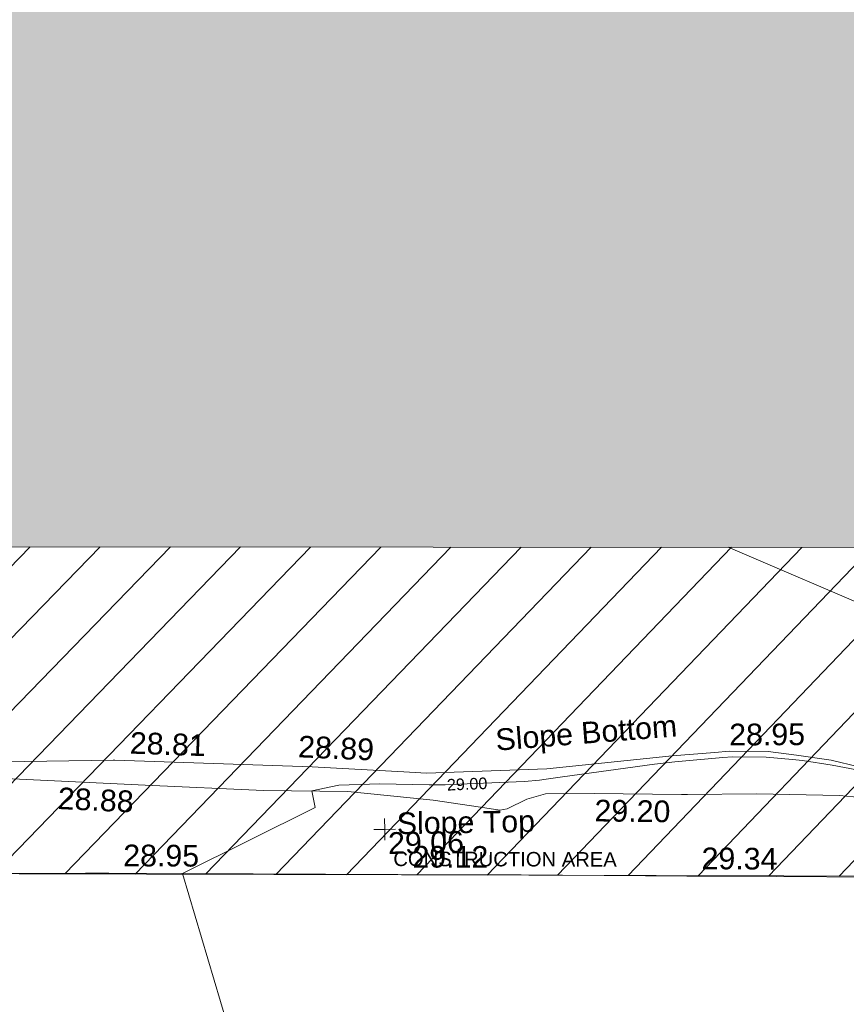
# Model space of a CAD drawing. Header units: millimetres. Extents: x -290717 to 520720, y -103372 to 287762.
# Tile 257 of 375: x 19553 to 33836, y 122024 to 139046. Entities that reach past the tile are written whole.
import ezdxf

# ---------------------------------------------------------------- set-up
doc = ezdxf.new("R2010")
doc.units = ezdxf.units.MM
for name, pattern in [('IMPORT-HIDDEN2 _3_', [4762.5, 3175, -1587.5]), ('IMPORT-UG_DRAINAGE_UNIDENTIFIED_QLB2 _2_', [2700, 1500, -300.0000000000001, 0, -250, 150, -300.0000000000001, 0, -200]), ('IMPORT-UG_ELEC_STREET LIGHTING_QLB2 _2_', [2700, 1500, -300.0000000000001, 0, -250, 150, -300.0000000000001, 0, -200])]:
    doc.linetypes.add(name, pattern=pattern)
for name, color, linetype, lineweight, true_color in [('00_UAV_FENCE', 7, 'Continuous', 9, 0x264c2f), ('00_UAV_LEVEL_SPOT', 7, 'Continuous', 9, 0x666666), ('00_UAV_SLOPE_BOTTOM', 30, 'Continuous', 9, 0xff7f00), ('00_UAV_SLOPE_TOP', 40, 'Continuous', 9, 0xffbf00), ('01_DTM_CONTOUR_MNR', 7, 'Continuous', 9, 0xa5a552), ('01_DTM_CONTOUR_MNR_LABELS', 7, 'Continuous', 9, 0xa5a552), ('12333-PUM-2D-U-0001-C01 - Rev2_REVIT IMPORT_dwg', 7, 'Continuous', 9, 0x767676), ('A_RHA_Line', 7, 'Continuous', 9, 0x00a600), ('PUM-CHAMBER EXTENTS', 6, 'IMPORT-HIDDEN2 _3_', 9, 0xff00ff), ('PUM-UNABLE TO SURVEY', 190, 'Continuous', 9, 0x7f00ff), ('PUM-UNIDENTIFIED-QLB2', 150, 'IMPORT-UG_DRAINAGE_UNIDENTIFIED_QLB2 _2_', 9, 0x007fff)]:
    doc.layers.add(name, color=color, linetype=linetype, lineweight=lineweight, true_color=true_color)
doc.layers.add('A_RHA_Detail', color=7, linetype='Continuous', lineweight=9)
doc.styles.add('Arial_1', font='arial.ttf', dxfattribs={"height": 250})
doc.styles.add('Swis721 Lt BT_1', font='swissl.ttf', dxfattribs={"height": 200})
doc.styles.add('Swis721 Lt BT_2', font='swissl.ttf', dxfattribs={"height": 375})

# ---------------------------------------------------------------- blocks, each defined once
blk = doc.blocks.new('12333-PUM-2D-U-0001-C01 - Rev2_REVIT IMPORT_dwg_UAV-2077255-Site Location Plan Existing')
at = {"layer": '00_UAV_LEVEL_SPOT', "color": 254, "true_color": 0xcccccc, "flags": 128}
for points in [[(500.0000000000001, 0), (0, 0), (0, 500.0000000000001)], [(0, -500.0000000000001), (0, 0), (-500.0000000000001, 0)]]:
    blk.add_lwpolyline(points, dxfattribs=at)
blk = doc.blocks.new('12333-PUM-2D-U-0001-C01 - Rev2_REVIT IMPORT_dwg_MGS62954_T2_Galway_ITM_3d_Rev1-2077680-Site Location Plan Existing')
at = {"layer": '00_UAV_FENCE', "color": 254, "true_color": 0xcccccc, "flags": 128}
blk.add_lwpolyline([(533915226.1446231, 725679431.2554977), (533920221.9986087, 725679392.4953657), (533920892.0885, 725679387.2965002), (533924817.0885, 725679335.2965001), (533925217.0994391, 725679326.632963), (533930212.7308877, 725679218.4363209), (533932343.0885, 725679172.2965002), (533935206.6221311, 725679102.9128728), (533936759.0885, 725679065.2965001), (533940199.325044, 725678985.3090591), (533941189.0885001, 725678962.2965001), (533945197.682681, 725678961.5435711), (533946513.0885, 725678961.2965001), (533950007.0885, 725678867.2965002), (533950179.9217247, 725678796.7998312), (533952086.0885001, 725678019.2965002), (533955007.8099065, 725677707.5386722), (533955637.4254999, 725677640.3565), (533959398.4255, 725677518.3564999), (533960001.7125965, 725677502.8472565), (533964766.4255, 725677380.3565), (533964999.6327899, 725677378.2864738)], dxfattribs=at)
at = {"layer": '00_UAV_SLOPE_BOTTOM', "color": 254, "true_color": 0xcccccc, "flags": 128}
for points in [[(533920358.0885001, 725681288.2965001), (533925327.0885, 725681281.2965001), (533925357.7589893, 725681279.7250284), (533928762.0885, 725681105.2965002), (533930348.1527898, 725680987.8848479), (533930734.854, 725680959.2585)], [(533930734.854, 725680959.2585), (533932816.8540001, 725680997.2585002), (533934987.8540001, 725681185.2585), (533935724.4635134, 725681230.8296767), (533935973.8540002, 725681246.2585), (533936643.854, 725681228.2585), (533937136.854, 725681160.2585001), (533937734.8540001, 725681064.2585001), (533938205.8540002, 725680937.2585001)]]:
    blk.add_lwpolyline(points, dxfattribs=at)
at = {"layer": '00_UAV_SLOPE_TOP', "color": 254, "true_color": 0xcccccc, "flags": 128}
for points in [[(533930845.8540002, 725680488.2585001), (533929373.0885, 725680668.2965001), (533927916.0885, 725680709.2965002), (533925872.1692636, 725680839.461301), (533922373.0885001, 725681062.2965002), (533920884.0263966, 725681170.1789787), (533920275.0885001, 725681214.2965002)], [(533938347.8540002, 725680395.2585), (533937866.854, 725680448.2585001), (533936434.8540001, 725680503.2585), (533935241.8540001, 725680512.2585001), (533935134.4742579, 725680515.3815496), (533933625.8540002, 725680559.2585001), (533932784.8540002, 725680567.2585), (533932460.8540001, 725680482.2585), (533932118.8540002, 725680319.2585), (533931993.8540001, 725680296.2585001), (533931662.8540002, 725680355.2585001), (533930845.8540002, 725680488.2585001)]]:
    blk.add_lwpolyline(points, dxfattribs=at)
at = {"layer": '01_DTM_CONTOUR_MNR', "color": 254, "true_color": 0xcccccc, "flags": 128}
for points in [[(533955928.2178058, 725683749.236967), (533953072.8775793, 725682526.7446767), (533953000.0246473, 725682510.4997101), (533951907.7985194, 725682719.8161122), (533951819.9725847, 725682729.253167), (533951686.06034, 725682733.1077293), (533951320.8421141, 725682909.096933), (533950868.3342286, 725683260.6052773), (533950783.9438123, 725683317.6114272), (533950721.3472973, 725683331.055059), (533950414.6354167, 725683323.3333334), (533950263.6668929, 725683333.9721847), (533950217.232935, 725683338.0235249), (533944486.2819303, 725682952.6128732), (533944285.0799745, 725682953.5764557), (533944054.6860553, 725682934.558917), (533943623.7758124, 725682827.5545667), (533943236.2453067, 725682665.7636149), (533942101.9763803, 725682023.8235593), (533941795.0342467, 725681979.9657534), (533941594.2890519, 725682151.5757068), (533941504.4341809, 725682240.6029558), (533941356.0116561, 725682376.5397571), (533936014.8730016, 725684772.2997078)], [(533927314.5991566, 725676331.2239511), (533926490, 725679300), (533928804.957951, 725680401.6662344), (533928750, 725680690.0000002), (533929219.0419468, 725680778.8877763), (533929928.7488725, 725680789.1449802), (533930781.7554648, 725680757.2910966), (533931053.8416921, 725680751.0698761), (533931435.5721198, 725680760.0707127), (533932427.5210972, 725680783.4599158), (533932685.2022473, 725680805.2921349), (533932803.0437711, 725680817.7205387), (533933087.0086634, 725680854.958257), (533934680.061018, 725681046.4253246), (533935030.2001251, 725681080.6556598), (533935861.1973006, 725681139.7068527), (533936031.5678006, 725681149.6177168), (533936611.4381444, 725681130.7135495), (533937062.5685366, 725681088.0214567), (533937237.9340792, 725681064.7490463), (533937749.4431514, 725680975.2834123), (533938172.1843766, 725680885.5010134)]]:
    blk.add_lwpolyline(points, dxfattribs=at)
at = {"xscale": 0.375, "yscale": 0.375, "zscale": 0.375}
blk.add_blockref('12333-PUM-2D-U-0001-C01 - Rev2_REVIT IMPORT_dwg_UAV-2077255-Site Location Plan Existing', (533930000.0000001, 725680000), dxfattribs=at)
at = {"layer": '00_UAV_FENCE', "color": 251, "true_color": 0x666666, "char_height": 375, "width": 1495.902363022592, "attachment_point": 1, "line_spacing_factor": 1.005061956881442, "style": 'Swis721 Lt BT_2'}
for s, insert, rotation in [('28.95', (533925477.7641174, 725679816.3331672), 358.7592675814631), ('29.12', (533930473.3955657, 725679708.1365253), 358.75926758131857), ('29.34', (533935468.5447049, 725679591.9414302), 358.61199070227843)]:
    blk.add_mtext(s, dxfattribs=dict(at, insert=insert, rotation=rotation))
at = {"layer": '00_UAV_LEVEL_SPOT', "insert": (533930051.8765643, 725679949.1441548), "char_height": 375, "width": 1495.902363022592, "attachment_point": 1, "line_spacing_factor": 1.005061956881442, "style": 'Swis721 Lt BT_2'}
blk.add_mtext('29.06', dxfattribs=at)
at = {"layer": '00_UAV_SLOPE_BOTTOM', "color": 251, "true_color": 0x666666, "char_height": 375, "attachment_point": 1, "line_spacing_factor": 1.005061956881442, "style": 'Swis721 Lt BT_2'}
for s, insert, width, rotation in [('Slope Bottom', (533931928.5123704, 725681701.219851), 3685.143599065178, 3.533198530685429), ('28.81', (533925632.7724453, 725681761.5133258), 1495.902363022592, 357.0668859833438), ('28.89', (533928540.4762566, 725681647.5795925), 1495.902363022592, 356.54969717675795), ('28.95', (533935981.1292151, 725681722.6376497), 1495.902363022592, 359.2261474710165)]:
    blk.add_mtext(s, dxfattribs=dict(at, insert=insert, width=width, rotation=rotation))
at = {"layer": '00_UAV_SLOPE_TOP', "color": 251, "true_color": 0x666666, "char_height": 375, "width": 1495.902363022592, "attachment_point": 1, "line_spacing_factor": 1.005061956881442, "style": 'Swis721 Lt BT_2'}
for s, insert, rotation in [('28.88', (533924373.1082453, 725680825.8121676), 356.35610063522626), ('29.20', (533933634.7417256, 725680450.0593331), 358.33407009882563)]:
    blk.add_mtext(s, dxfattribs=dict(at, insert=insert, rotation=rotation))
at = {"layer": '00_UAV_SLOPE_TOP', "color": 251, "true_color": 0x666666, "insert": (533930208.8555797, 725680287.4657633), "char_height": 375, "width": 2763.857699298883, "attachment_point": 1, "line_spacing_factor": 1.005061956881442, "style": 'Swis721 Lt BT_2'}
blk.add_mtext('Slope Top', dxfattribs=at)
at = {"layer": '01_DTM_CONTOUR_MNR_LABELS', "color": 251, "true_color": 0x666666, "insert": (533931433.1796955, 725680859.5357488), "char_height": 200, "width": 797.8007824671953, "attachment_point": 2, "rotation": 1.37786510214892, "line_spacing_factor": 1.005061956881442, "style": 'Swis721 Lt BT_1'}
blk.add_mtext('29.00', dxfattribs=at)
blk = doc.blocks.new('12333-PUM-2D-U-0001-C01 - Rev2_REVIT IMPORT_dwg-1620468-Site Location Plan Existing')
at = {"layer": 'PUM-CHAMBER EXTENTS', "true_color": 0xfff4d4}
h = blk.add_hatch(dxfattribs=at)
h.set_pattern_fill('FP_14', style=0, pattern_type=2)
h.set_pattern_definition([(45, (-533641079.65, -725615854.3560001), (-618.7184335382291, 618.7184335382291), [])])
h.paths.add_polyline_path([(351699.72233876, 60394.56140982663), (351708.9931528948, 60906.25732133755), (352393.2163071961, 60898.13015711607), (353041.6677554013, 66223.39089320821), (353206.9931529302, 73966.25732144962), (353982.8594361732, 73952.7145251), (354317.3501528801, 76699.64382133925), (358888.3501528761, 76111.64382135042), (361222.350152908, 86809.64382132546), (361563.3501529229, 88895.64382133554), (363078.350152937, 90435.64382137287), (363904.3501529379, 101867.6438212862), (365385.1266995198, 110525.3932341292), (365230.9820148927, 110551.7047199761), (365498.4008083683, 111226.8875165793), (365470.0968050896, 111952.5482150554), (365624.7061381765, 111926.1574136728), (366051.350152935, 114420.6438213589), (364898.3501528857, 114331.6438213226), (360524.3501529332, 111561.643821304), (356416.7002318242, 111258.678218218), (357929.2858412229, 111182.0907012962), (360544.5530249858, 111349.5624075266), (360546.5568067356, 111049.5690885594), (355314.0187962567, 111014.6190039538), (355309.6134037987, 111177.0234435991), (355277.3501528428, 111174.643821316), (352644.3501529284, 114141.6438213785), (338239.8330883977, 112460.2766464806), (329804.3501528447, 111555.6438213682), (319532.3501528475, 110592.6438213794), (310517.3501528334, 109863.6438213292), (302620.3501528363, 109581.6438213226), (295825.3501529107, 109566.6438213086), (279813.3501529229, 106549.643821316), (276140.8366145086, 103581.1872824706), (276061.814112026, 103425.8629484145), (271406.8224872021, 105468.1551963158), (271509.3894614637, 105701.9358727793), (267649.350152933, 107463.6438213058), (260223.350152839, 100640.6438213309), (259796.3501529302, 72682.64382134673), (269496.3501528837, 64316.64382130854), (273776.3501529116, 63665.64382135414), (309011.3501528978, 62955.64382139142), (311037.3501528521, 62074.64382133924), (337339.3501528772, 60871.64382135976), (351699.5658924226, 60394.56660731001)])
h.paths.add_polyline_path([(268358.9909750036, 65556.86419186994), (264596.4920611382, 69167.41490751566), (264804.2082447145, 69383.8727354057), (266581.5988270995, 67470.36930634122), (268566.7072650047, 65773.32227584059), (268393.5501527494, 65592.87780157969)])
h.paths.add_polyline_path([(332379.887152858, 67575.85382149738), (302320.8871528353, 68122.8538214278), (302332.4158496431, 68783.33241919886), (280169.8095181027, 69186.63780598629), (280330.3604934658, 78384.59702432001), (275960.0958838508, 78464.13017966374), (276108.0612945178, 86595.19465455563), (280450.151176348, 86519.4031937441), (280756.2778082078, 103341.6855813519), (302910.5740271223, 102938.5317815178), (302921.4142533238, 103534.2289657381), (310787.9439886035, 103391.0774384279), (310815.0515438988, 104880.7045066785), (318228.828162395, 104745.7919744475), (318301.0448391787, 108714.2766025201), (322633.8020448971, 108635.4310593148), (322539.6341878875, 103240.5581443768), (349750.1643799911, 102745.3933022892), (349310.9351529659, 74176.42282136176), (332506.0083566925, 74506.52523825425), (332420.225768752, 69792.56032023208)])
h.paths.add_polyline_path([(262373.7501529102, 72788.24382131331), (262335.6501528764, 75226.64382130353), (265345.5501529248, 75226.64382130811), (265383.6501528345, 72864.44382133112), (265304.2827260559, 72862.43451938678)])
h.paths.add_polyline_path([(261383.1501528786, 75912.44382136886), (261459.3501528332, 80789.24382133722), (267517.2501529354, 80713.04382135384), (267441.050152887, 75836.24382130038), (261504.3495088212, 75910.91930116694)])
h.paths.add_polyline_path([(302573.8228673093, 78329.52926304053), (302592.4407276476, 78963.90062831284), (306343.567266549, 78898.43991812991), (306598.9518629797, 91613.85658206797), (302817.4785721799, 91689.80612071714), (302824.7187942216, 92271.10215000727), (296640.3411529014, 92395.32482125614), (296360.3411528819, 78454.32482147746), (302538.3452618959, 78330.24181806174)])
h.paths.add_polyline_path([(261840.3501529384, 80865.44382136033), (261687.9501528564, 92981.24382131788), (264050.1501528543, 92981.2438213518), (264202.5501529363, 80865.44382139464), (263838.6680771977, 80865.44382138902)])
h.paths.add_polyline_path([(274664.4282881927, 104261.9875886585), (272430.0401462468, 105281.7542374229), (273799.1437452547, 104582.3695657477), (274486.1144024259, 104328.01044291)])
h.paths.add_polyline_path([(315481.3501528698, 115683.6438212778), (326437.165211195, 116343.5766866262), (364189.350152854, 120948.6438212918), (366744.3501529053, 124721.6438213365), (363517.3501528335, 126053.6438213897), (359872.3501529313, 126432.6438213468), (352849.3501528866, 126181.6438212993), (339104.3501528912, 124625.643821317), (335451.3501528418, 124514.6438212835), (325145.3501528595, 123235.643821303), (319635.3501528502, 122976.6438213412), (314446.3501528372, 122493.6438213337), (313566.3501528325, 118980.6438212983)])
h.paths.add_polyline_path([(322305.050152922, 119194.0438212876), (322152.6501528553, 121403.8438213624), (326724.6501528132, 121784.8438213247), (326877.0501529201, 119498.8438214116), (323355.1979919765, 119264.0536772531)])
h.paths.add_polyline_path([(328629.650152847, 120870.443821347), (328477.2501528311, 122089.6438212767), (329810.7501529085, 122242.0438213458), (329963.1501528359, 121022.8438213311), (328841.3815410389, 120894.6416942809)])
h.paths.add_polyline_path([(317352.0501528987, 121480.0438213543), (317352.0501528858, 121861.0438214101), (317618.7501528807, 121856.3885555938), (317618.7501528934, 121480.043821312), (317362.3608135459, 121480.0438213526)])
h.paths.add_polyline_path([(331601.4501528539, 122089.6438213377), (331144.2501528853, 122242.0438213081), (331258.5501528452, 122623.0438213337), (331715.7501528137, 122470.6438213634), (331644.5503212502, 122233.3110493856)])
at = {"layer": 'PUM-UNABLE TO SURVEY', "color": 7, "true_color": 0xfff4d4, "flags": 128}
blk.add_lwpolyline([(351699.72233876, 60394.56140982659), (337339.3501528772, 60871.64382135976), (311037.3501528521, 62074.64382133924), (309011.3501528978, 62955.64382139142), (273776.3501529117, 63665.64382135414), (269496.3501528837, 64316.64382130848), (259796.3501529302, 72682.64382134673), (260223.350152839, 100640.6438213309), (267649.350152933, 107463.6438213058), (271509.3894614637, 105701.9358727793)], dxfattribs=at)
blk.add_blockref('12333-PUM-2D-U-0001-C01 - Rev2_REVIT IMPORT_dwg_MGS62954_T2_Galway_ITM_3d_Rev1-2077680-Site Location Plan Existing', (-533641079.6498471, -725615854.3561786))
at = {"layer": 'PUM-UNIDENTIFIED-QLB2', "insert": (290991.4017308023, 63720.43613501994), "char_height": 250, "width": 4603.372719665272, "attachment_point": 2, "rotation": 358.8456222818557, "line_spacing_factor": 0.9417779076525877, "style": 'Arial_1'}
blk.add_mtext('CONSTRUCTION AREA', dxfattribs=at)

msp = doc.modelspace()

# ---------------------------------------------------------------- hatches: boundary and pattern name
at = {"layer": 'A_RHA_Detail', "true_color": 0xc0c0c0}
h = msp.add_hatch(color=9, dxfattribs=at)
h.paths.add_polyline_path([(-80880.60083898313, -68502.79057078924), (-80400.86592458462, -68483.4150911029), (-80400.86592458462, -62984.64684182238), (-24474.85765180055, -63009.32043784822), (-24456.14471274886, -50840.30023854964), (-36622.55041054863, -50831.65104346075), (-36622.5504104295, -44228.57792609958), (-50959.05265825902, -44213.68205212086), (-50959.05265825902, -42573.78171509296), (-54563.93258049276, -42571.21897729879), (-54565.69773355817, -45054.17447471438), (-92408.82109324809, -45027.27149617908), (-92411.78875845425, -49201.74309219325), (-100061.9988811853, -49201.74309219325), (-100052.221444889, -64852.82557835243), (-86120.90825231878, -64852.82557835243), (-86092.16626519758, -62957.90041523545), (-84861.10047611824, -62957.90041520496), (-84854.79054275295, -68240.10973718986), (-80870.60226895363, -68240.10973718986)])
h.paths.add_polyline_path([(-137238.9269955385, -68461.93840922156), (-132719.7426408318, -68433.06336920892), (-132847.0731201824, -62850.0428228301), (-130454.6837966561, -62916.63108081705), (-130498.2830220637, -61355.8539363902), (-117581.136331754, -61423.42893434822), (-117492.3908565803, -49183.91309186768), (-125136.5200282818, -49178.47881939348), (-125133.5727033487, -45032.61887132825), (-163007.1824077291, -45005.69421944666), (-163007.1824077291, -44090.29634113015), (-163123.8521375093, -44090.21339942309), (-163122.6389897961, -42383.751842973), (-166563.8543420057, -42383.75184295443), (-166565.0349082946, -44044.3982420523), (-193158.4656786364, -44025.49275802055), (-193195.152889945, -62863.6565097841), (-137269.7106414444, -62916.63108078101), (-137254.3708868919, -65679.90523788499)])
h.paths.add_polyline_path([(120310.9497607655, -32334.2823016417), (120312.4652266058, -31610.73011961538), (133451.2244789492, -31638.24899384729), (133469.2230092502, -19717.98315777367), (121295.7536929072, -19692.48606427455), (121319.8434528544, -8190.941560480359), (112277.0825929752, -8172.001674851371), (112263.1769726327, -14811.12345451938), (78285.85310969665, -14739.95861435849), (78292.82277619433, -8167.077575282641), (76545.55099677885, -8163.40371230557), (69355.76844230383, -8152.931592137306), (69353.66597202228, -9156.746357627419), (68372.60878942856, -9154.691552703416), (68372.60878942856, -13705.52853212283), (69333.72334743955, -13707.54156767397), (69325.07112544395, -16249.53369225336), (66623.4489111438, -16249.53369225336), (66619.79243932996, -17995.29925522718), (65989.07757491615, -17995.29925522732), (65985.44262769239, -19730.78799479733), (57152.23993372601, -19712.28702423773), (57127.42535098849, -31559.89461998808), (70277.87165423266, -31587.43801817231), (70277.87165428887, -32271.74147154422), (78263.96947906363, -32285.12944888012), (78266.62669288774, -31019.79372153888), (112335.8856506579, -31091.15111856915), (112335.8856506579, -32317.57330550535), (119781.4233959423, -32333.17321910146)])
h.paths.add_polyline_path([(7503.71740934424, -1791.43926322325), (15482.43097389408, -674.0213230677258), (15484.0826184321, 148.1327206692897), (56188.28042539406, 205.5276654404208), (56155.8432600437, 14338.31663138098), (18016.62665932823, 14236.4814953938), (17967.9025208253, 34313.18372075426), (21727.10644861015, 34324.06926249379), (21708.9097307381, 40608.10218319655), (18009.66447156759, 40608.10218325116), (17995.54603703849, 45483.75063445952), (9770.084212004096, 45420.63294734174), (3966.216019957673, 45443.14492469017), (3984.771235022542, 14176.56786831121), (1023.062455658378, 14176.56786840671), (-276.5134647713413, 14190.52623465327), (-231.6790044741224, 5976.811441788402), (-226.4491536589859, 193.7444677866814), (1220.250839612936, 179.5999159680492), (7477.609307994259, 143.2867556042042), (7488.638446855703, -674.0213230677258)])
h.paths.add_polyline_path([(77755.59663317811, 53.47451145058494), (77729.51881611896, 1699.844979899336), (94464.47132486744, 1659.976083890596), (94606.37913471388, 17991.39023626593), (88810.41901146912, 18015.03260816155), (88799.89418497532, 14436.74271609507), (69413.88950349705, 14457.87738898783), (69377.35724448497, 99.62816357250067), (70760.85642036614, 92.0068082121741)])
h.paths.add_polyline_path([(61252.12079698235, 46453.95617369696), (105774.7348988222, 46472.68783510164), (105768.2642197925, 61852.61234310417), (92285.13876306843, 61852.61234310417), (92308.59670397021, 65784.30757142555), (96107.46680002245, 65767.6044524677), (96059.6808111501, 75209.20847378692), (101084.8427276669, 75071.88872768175), (104988.0046543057, 74765.36560410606), (108403.6894220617, 74363.84089439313), (112009.2703903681, 73787.25420864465), (115645.3524814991, 73049.69667210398), (116890.8108050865, 72761.69136255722), (120208.9929832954, 71893.18353872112), (120865.241739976, 71703.68487155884), (124135.6329505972, 70669.67317909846), (127435.6253142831, 69480.50055823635), (127820.4368655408, 69394.93141813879), (128274.3081769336, 69331.69585757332), (128731.879114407, 69306.66104520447), (129189.9401456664, 69320.00258265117), (129645.2782985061, 69371.62688830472), (130094.6997111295, 69461.17185607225), (130535.0520071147, 69588.00939078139), (130963.2464342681, 69751.2498188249), (131376.279516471, 69949.74812593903), (131771.254123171, 70182.11198906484), (132162.5575600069, 70460.54046602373), (132496.0921582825, 70741.69081117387), (132820.8713676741, 71064.98072578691), (133117.4593294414, 71414.31364276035), (133383.77568926, 71787.23923958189), (133616.5473239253, 72178.53728446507), (133817.1647262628, 72590.54524901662), (133982.6025969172, 73017.89547517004), (134111.7005086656, 73457.59040804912), (134203.5529320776, 73906.545904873), (134257.5155882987, 74361.61286220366), (134272.5462649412, 74819.59931534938), (134250.5259874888, 75277.29281749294), (134189.6227572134, 75731.48297750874), (134090.9274700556, 76178.98397761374), (133955.1324028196, 76616.65691996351), (133783.1900598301, 77041.4318434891), (133576.3064937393, 77450.3292564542), (133335.9328436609, 77840.48103831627), (133063.7551572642, 78209.15055536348), (132761.6825665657, 78553.75185442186), (132431.8338935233, 78871.86780505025), (132076.5227904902, 79161.26705200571), (131698.2415079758, 79419.91966864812), (131299.6434187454, 79646.01139199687), (131093.5942456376, 79746.34209763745), (132146.0467355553, 83110.22226149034), (122787.763295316, 86282.54285521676), (121604.3555410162, 82800.35918872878), (117095.9864226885, 83870.84033788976), (116841.9598400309, 83526.35449576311), (116120.5435466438, 91221.9361197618), (110237.7341284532, 91274.27491024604), (110194.3680786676, 90435.39030217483), (104988.0046543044, 90486.49901569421), (104973.2761846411, 94309.82427956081), (103746.1314668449, 94309.82427962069), (103839.9937121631, 122852.1474272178), (96365.09202303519, 122931.9599471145), (96350.3400238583, 123952.416858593), (104555.5505249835, 123902.1925258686), (104607.3234457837, 120248.5396157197), (125502.5015002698, 120134.193340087), (125662.0200253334, 137657.3796883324), (114479.5865733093, 137699.2256881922), (114382.3062641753, 129149.9458158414), (104644.1590035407, 129187.997507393), (104577.9931702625, 126217.3903165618), (101184.4926405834, 126159.1566967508), (101264.6166812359, 135959.2655565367), (89967.23177303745, 135988.8856164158), (89927.63362986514, 125823.6463181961), (93630.53562299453, 125840.7948842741), (93580.6568888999, 122931.9599471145), (88697.38835373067, 122904.7310127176), (88679.38989541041, 95739.0914377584), (86378.25848993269, 95739.0914377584), (86378.18187189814, 96178.10083375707), (83279.5074328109, 96200.92083330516), (83273.62493422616, 95735.74732136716), (70169.67509616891, 95733.22421950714), (70166.2684274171, 96272.07409350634), (66674.99731291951, 96257.14073659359), (66654.74538556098, 95755.71092140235), (65784.77231076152, 95755.71092140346), (65887.65094981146, 117470.6305650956), (53473.34271625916, 117487.9046429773), (53434.44066306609, 98570.4634906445), (40649.41626913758, 98570.46349066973), (40610.16711556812, 94406.01479082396), (38853.82372865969, 94410.36303444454), (38848.65589191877, 89463.65332732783), (40612.46601909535, 89518.45976927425), (40665.38257359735, 86257.73741131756), (38372.19584673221, 86305.7230928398), (38369.79373532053, 76901.0507917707), (50937.95125076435, 76944.40198877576), (50922.88567283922, 74598.78180893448), (56484.90611318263, 74588.85093774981), (56484.9061131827, 75194.85181998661), (92465.40372273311, 75233.02581663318), (92645.92783659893, 71766.64845097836), (89810.5550181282, 69362.83965827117), (85313.16173971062, 69360.94750424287), (85313.16173971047, 66907.40508090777), (75210.14498260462, 66903.15451592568), (75210.14498260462, 63815.70944554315), (70819.40014306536, 63815.70999204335), (70819.21601502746, 64253.35708063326), (69456.8341568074, 64253.35708063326), (69455.71957374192, 66901.99623168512), (61303.3285675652, 66898.56680686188), (61304.56054652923, 63970.32021231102), (70500.41048205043, 63970.32021223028), (70500.40885431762, 61852.59006210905), (61245.64388480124, 61848.69637492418), (61252.12079698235, 46455.07044720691)])
h.paths.add_polyline_path([(-17153.16561239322, 48569.32684293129), (-17153.16561227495, 60770.38083690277), (-29362.88357762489, 60774.7042869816), (-29362.88357762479, 67399.20394583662), (-43507.25361058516, 67405.01911302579), (-43488.53133082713, 69093.07334179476), (-45766.41866234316, 69109.32868391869), (-45794.34620035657, 67405.01911302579), (-47272.11273197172, 67404.21245453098), (-47272.44887636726, 66454.91798912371), (-86004.56386335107, 66468.6329952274), (-86006.66970790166, 60521.58362724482), (-92662.8772251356, 60521.58362724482), (-92666.53762789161, 50184.35611936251), (-79752.016597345, 50179.78302554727), (-79752.016597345, 48591.49323813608), (-17157.71631240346, 48569.32845421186)])
h.paths.add_polyline_path([(-201056.4185879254, 48628.75479108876), (-138377.9751621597, 48634.64535782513), (-138377.9751621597, 50133.28202330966), (-125467.710581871, 50134.49533928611), (-125468.6909603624, 60566.19036866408), (-132186.8595615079, 60565.86652591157), (-132187.4203588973, 66533.01978768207), (-170643.3098734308, 66805.61809689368), (-170643.3098732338, 67738.78475851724), (-200340.0100486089, 67488.93693767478), (-200348.7175167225, 60827.7802510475), (-201057.5650552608, 60827.71357562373), (-201056.6510294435, 51102.0431337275)])
h.paths.add_polyline_path([(-240051.5126725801, 54769.1949116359), (-239444.4902595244, 54811.10754483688), (-239186.5396225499, 54841.92927608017), (-238764.8191578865, 54940.98166103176), (-238382.4735933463, 55122.46891391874), (-237990.3402229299, 55354.87497237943), (-237269.2031026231, 55936.21514997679), (-237030.2712443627, 56228.66101920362), (-236793.0039600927, 56569.31473977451), (-236554.5880579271, 57004.26389721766), (-236432.7219585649, 57267.46508911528), (-236300.0815274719, 57753.26239002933), (-236250.7285154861, 58017.17885687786), (-236235.6490610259, 58516.21786795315), (-236233.2538430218, 58987.85640057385), (-236213.702979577, 59823.48083772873), (-236363.8287856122, 59820.8603820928), (-236634.0279869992, 60698.06075831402), (-236391.9547756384, 61432.1972634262), (-236225.4740089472, 61435.10319604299), (-236201.6036570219, 62637.68779599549), (-232563.5271750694, 62639.28734435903), (-232563.5271750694, 63049.03842407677), (-232732.1945866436, 63049.15302221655), (-232860.1521278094, 63457.9589027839), (-232731.6068089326, 63914.24862701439), (-232560.8209657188, 63914.24862701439), (-232521.9864006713, 70597.99604498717), (-240628.6947850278, 70598.85496274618), (-240629.7923196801, 72350.98321581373), (-246412.6011213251, 72347.36085937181), (-246412.6011213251, 70616.45923939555), (-254449.5805725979, 70618.60952619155), (-254454.637144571, 70754.06491724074), (-254469.7140363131, 73191.6627625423), (-263883.2532625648, 73267.83063692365), (-263902.4181505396, 68260.74348557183), (-263714.8217520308, 68259.82096576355), (-263552.9672900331, 67819.6543439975), (-263719.0883117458, 67392.20684197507), (-263913.629869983, 67392.20684288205), (-263956.7001914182, 58633.76423459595), (-260181.1963171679, 58611.22607638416), (-260192.3146984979, 56354.25111578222), (-257184.684388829, 56339.46086010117), (-257213.4419958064, 57092.93866025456), (-257338.5163846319, 57093.27331227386), (-257471.0109295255, 57531.7457231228), (-257338.5163845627, 58062.22513700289), (-257203.4956297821, 58064.06881293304), (-257173.5751889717, 58598.54056827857), (-256478.2273617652, 58575.27357918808), (-256478.2273617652, 58788.51859477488), (-256013.0091299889, 58911.92701537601), (-255397.0786589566, 58780.99767608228), (-255397.0786664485, 58595.98242230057), (-243809.8853614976, 58585.92793205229), (-243805.3570672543, 58352.04527760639), (-243740.9394682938, 57884.52572396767), (-243619.083060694, 57421.84877501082), (-243424.3877541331, 56943.65915328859), (-243247.1437899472, 56608.24157716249), (-243003.0710577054, 56249.99021479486), (-242732.2093200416, 55932.75703086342), (-242371.7230179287, 55603.12658814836), (-242141.2551255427, 55424.88676771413), (-241804.9643038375, 55216.88439829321), (-241529.464082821, 55077.02869058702), (-241100.6275144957, 54917.18295005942), (-240836.2134980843, 54840.82833179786), (-240453.4486196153, 54788.6078413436), (-240203.3756532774, 54776.52967577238)])
h.paths.add_polyline_path([(40276.69022620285, 59895.3641775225), (40328.62676026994, 69196.9439153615), (36588.99968782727, 69217.82459101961), (36619.46637569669, 74674.25962431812), (32264.36460075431, 74687.02318924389), (32233.48293864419, 69156.26826309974), (11916.69390488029, 69269.70959690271), (11966.66200108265, 78218.75165977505), (29087.50901742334, 78123.15526811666), (29143.44567202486, 88141.13700481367), (15719.34879623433, 88216.09212957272), (15732.60379610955, 90589.99788900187), (4594.294101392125, 90652.19003492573), (4525.129359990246, 78265.12250452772), (10096.76365550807, 78234.01258734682), (10077.43887221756, 74773.03821913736), (4547.641142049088, 74803.91453678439), (4465.579974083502, 60107.16002351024), (19125.89094757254, 60025.30234268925), (19139.86249371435, 62527.53804648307), (31738.59196305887, 62457.19146407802), (31724.55430855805, 59943.11609818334), (38369.79364222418, 59906.01157297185)])
h.paths.add_polyline_path([(-246083.0241259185, 72334.29150213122), (-246083.0594797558, 72334.30275087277), (-246208.2905500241, 72334.29150213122)])
h.paths.add_polyline_path([(-114575.3004830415, 112178.0758696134), (-114575.3246436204, 112178.0758696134), (-114707.2752166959, 115801.5811617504)])
h.paths.add_polyline_path([(-154699.9178766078, 101760.4080976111), (-114382.0503338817, 101776.0542915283), (-114382.0503338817, 106926.936016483), (-113755.641395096, 106927.1791078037), (-113757.5507412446, 111847.2721532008), (-114431.6837526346, 111847.2721532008), (-114431.8098651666, 112178.075869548), (-114575.3004830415, 112178.0758696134), (-114578.9984943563, 121707.2390834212), (-123056.9849702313, 121707.2390834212), (-123068.8201032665, 156452.7036899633), (-119381.2340625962, 156454.1347343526), (-119381.2340625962, 160165.8603541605), (-115501.031452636, 160167.3661472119), (-115503.3750945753, 166206.5793118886), (-132411.7987151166, 166599.6604729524), (-132411.8243306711, 166665.6603411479), (-135275.0124468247, 166664.5489553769), (-135275.0124468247, 166628.1883102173), (-135911.3205077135, 166628.1944503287), (-135911.3479256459, 166352.1604668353), (-152521.1633846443, 166345.7145607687), (-152518.3680955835, 159142.6836790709), (-150699.3133726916, 159117.9265656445), (-150755.6690356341, 122560.6912032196), (-151059.2005266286, 122560.6912032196), (-151061.0981347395, 121302.4374931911), (-154138.3148337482, 121372.6012653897), (-154138.3148337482, 121865.183451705), (-154704.3888425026, 121867.2611370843), (-154688.5451973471, 119352.3937021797), (-154745.5933227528, 119352.3715636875), (-154745.5763474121, 118722.1532660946), (-160794.1544526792, 118748.744283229), (-160794.1544527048, 119410.5425977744), (-163852.1622693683, 119422.408321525), (-163855.0715294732, 118762.2003111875), (-167568.6765459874, 118778.5256058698), (-166634.6619849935, 124395.1277019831), (-166843.6206842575, 124471.2090400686), (-167568.6765459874, 124707.6250904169), (-168028.2173235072, 124841.3808643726), (-168630.5006276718, 124991.3056740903), (-169238.2056070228, 125117.4693074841), (-169850.3952285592, 125219.6772877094), (-170466.1255403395, 125297.7720169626), (-171089.1102599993, 125351.8553033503), (-171704.4065937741, 125381.1774254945), (-172325.0479971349, 125386.3595015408), (-172782.2248668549, 125374.5832363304), (-173401.7764236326, 125337.4554476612), (-174019.3926983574, 125276.0328036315), (-174634.1213722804, 125190.4100127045), (-175245.0145766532, 125080.7190996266), (-176047.1958093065, 124895.7675261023), (-176665.4852587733, 124724.7228134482), (-177045.3001228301, 124609.1129151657), (-177631.5127793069, 124405.2077276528), (-176665.4852586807, 118818.5158793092), (-177558.9402083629, 118822.4435769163), (-177662.2853368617, 125263.4341236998), (-176365.3912352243, 126542.9270807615), (-159462.2970490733, 126319.9103917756), (-157057.7396790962, 128609.0850976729), (-157060.6673204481, 136153.1661957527), (-158638.8016610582, 137740.2441626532), (-159352.3735831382, 137740.2441626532), (-161634.4140635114, 140201.1078539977), (-168727.9404946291, 140256.8191147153), (-171035.0401162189, 137942.884730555), (-174184.1459014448, 137942.884730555), (-176460.1168228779, 140292.2858551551), (-177341.68569345, 140292.285855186), (-177341.7114445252, 140358.4281613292), (-183428.5803825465, 140356.0660244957), (-185921.6385984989, 137917.4639097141), (-185921.6385985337, 131757.309115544), (-186906.8767412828, 131756.9267734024), (-187725.3914540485, 130809.9989183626), (-187724.0588902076, 127376.1828149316), (-186481.0281350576, 126304.557648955), (-186479.4846755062, 122327.2959175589), (-185176.2828158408, 121059.4673825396), (-180304.1129154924, 121059.4673825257), (-180304.1136492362, 118802.0484409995), (-193555.3706955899, 118802.0484409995), (-193555.3686998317, 133117.8341649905), (-192593.6442938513, 133118.2073819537), (-192593.6442938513, 134200.8158367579), (-192224.6284783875, 134200.9592041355), (-192225.5653014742, 136615.0101267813), (-192595.0012461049, 136615.0101267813), (-192595.4357332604, 137734.4745166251), (-193589.2709668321, 137734.4746851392), (-193589.2685988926, 147474.5705834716), (-193163.2062206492, 147492.8644728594), (-192606.8095195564, 147551.4951472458), (-192359.9383250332, 147589.5931622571), (-192199.8207947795, 147616.5827293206), (-191882.7548926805, 147682.9245600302), (-191568.5380071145, 147761.6632019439), (-191020.2573150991, 147932.4221712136), (-190950.5841382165, 147955.8263236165), (-190647.7999969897, 148070.951423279), (-190349.769078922, 148197.8750093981), (-190056.9509284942, 148336.4013817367), (-189769.7970512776, 148486.316942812), (-189375.4954991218, 148717.2624196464), (-189132.9060261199, 148873.2749095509), (-188867.5421091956, 149059.0543930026), (-188609.6764469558, 149255.1087866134), (-188354.9814056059, 149465.3525772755), (-188079.6339208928, 149713.8792482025), (-187884.9836199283, 149901.8220103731), (-187538.2510284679, 150274.4802367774), (-187446.2998447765, 150378.396083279), (-187241.3270201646, 150629.2310214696), (-187046.3599558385, 150887.9197697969), (-186861.699277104, 151154.0634500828), (-186546.1373636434, 151669.8298752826), (-186524.4196769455, 151707.063245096), (-163675.289831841, 151669.8298752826), (-163687.5843044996, 148134.0767945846), (-157303.6541541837, 148136.4921063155), (-157303.6541541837, 155759.9150161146), (-157557.4317586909, 155765.0384228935), (-157555.9168973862, 166678.0466575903), (-187009.2021991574, 166699.7464767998), (-187013.0952111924, 162054.4009359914), (-188707.1775469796, 162044.5925187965), (-188705.9961893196, 155021.5333641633), (-188737.9999316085, 154650.5326603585), (-188799.0133970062, 154283.1866125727), (-188857.2045401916, 154035.4341107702), (-188966.1106131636, 153679.3368924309), (-189102.6200311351, 153332.8820747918), (-189265.8911677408, 152998.2056672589), (-189454.9174010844, 152677.3710606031), (-189645.2484685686, 152421.322012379), (-189916.9563410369, 152104.2450531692), (-190212.7041973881, 151809.4634871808), (-190530.6686598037, 151538.7947475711), (-190868.889367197, 151293.9075915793), (-191225.2810786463, 151076.3118324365), (-191597.6465194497, 150887.3490190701), (-192092.8415776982, 150682.5621956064), (-192485.2937347, 150569.6612301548), (-192903.8930807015, 150482.2408890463), (-193187.215491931, 150440.8868273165), (-193594.1866364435, 150407.1257787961), (-193594.5953882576, 151459.989522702), (-205369.2399268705, 151455.4201248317), (-205354.452352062, 113350.0822379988), (-207187.1580384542, 113349.3709450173), (-207184.3024929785, 105991.0636522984), (-205312.8709512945, 105991.0636522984), (-205311.2365670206, 101769.6553082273), (-175488.645120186, 101781.2285901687), (-175488.645120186, 110889.6985621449), (-154703.462766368, 110897.5679794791), (-154700.5193329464, 103310.2697088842)])
h.paths.add_polyline_path([(193735.9435692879, 113047.8274775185), (208865.0938716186, 114991.026643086), (208976.1154122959, 114126.6471161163), (216447.8967330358, 115086.3281915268), (216038.7305308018, 118271.970241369), (232648.5073383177, 120405.3421627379), (233425.9936153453, 114352.0734369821), (240632.2017567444, 115277.6440986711), (239854.8412683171, 121329.9334728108), (256406.8682407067, 123455.8879629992), (257091.7572256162, 118089.1198988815), (264572.287122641, 119040.8180953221), (261877.8350554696, 138524.7609215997), (259178.7147038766, 138221.6086023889), (259197.3483654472, 137439.0084132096), (254686.1480587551, 136897.0007613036), (255412.6810205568, 131314.8303174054), (240852.7447965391, 129522.4514055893), (239771.0426540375, 137918.8519126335), (240649.582243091, 138010.1984551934), (240062.3063116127, 142776.6750342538), (239165.7694641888, 142685.0143484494), (237630.9646614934, 151018.3171733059), (266172.8791088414, 154560.7889781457), (271297.187694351, 142612.4006970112), (276531.7397502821, 144861.0987145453), (274941.5029779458, 148527.903728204), (302074.530765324, 160134.9084326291), (300215.9323773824, 164320.1841173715), (301528.161327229, 164907.0997990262), (300405.1237791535, 167477.8916353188), (299016.6944531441, 166945.7181825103), (295626.7488506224, 174518.7544287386), (294333.0289184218, 177537.1551681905), (287288.847594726, 174518.7544287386), (289427.6893504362, 169661.0163464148), (272956.7816584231, 162557.1203578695), (271943.2187786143, 164897.4305293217), (267016.3118217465, 162764.0369715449), (268502.3094164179, 159357.043014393), (265200.4029571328, 157946.4096681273), (226856.4166955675, 153146.7821791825), (227510.3041274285, 148852.0205335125), (228280.9873164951, 141179.0007484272), (227302.3544112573, 141050.2812999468), (227895.3788231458, 136433.1758633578), (228748.5501749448, 136523.8855003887), (229602.307730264, 128023.7667641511), (217691.2359889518, 126493.8999679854), (217642.3600127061, 126874.4332670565), (215138.5007311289, 126552.8357430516), (215194.9980427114, 126112.9650749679), (215015.6132225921, 126089.9247571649), (214840.967257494, 127449.6644606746), (192258.7012018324, 124549.1816390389), (193486.3576426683, 114991.026643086)])
h.paths.add_polyline_path([(-78076.24179098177, 117605.518872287), (-78076.23951907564, 117610.0871212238), (-78070.31812256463, 129485.733079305), (-74723.15926546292, 129478.3852560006), (-74723.15926546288, 125435.7860625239), (-48015.64546089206, 125380.0246061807), (-47996.55031653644, 135872.5822179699), (-61198.159180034, 135901.5630078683), (-74714.72264147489, 135923.5088764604), (-74723.62876031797, 131865.2975510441), (-78070.31812256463, 131872.6421692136), (-78062.97909490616, 149549.768943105), (-58292.26570494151, 149541.5607197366), (-58292.26570494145, 148946.2407608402), (-37707.70924049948, 148937.6946534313), (-37707.70924049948, 159740.0690313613), (-44148.26955758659, 159742.7429641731), (-44148.26955758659, 162961.3319175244), (-49829.95437586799, 162961.3319175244), (-49830.92144141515, 160632.0129326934), (-78494.0902662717, 160643.9130440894), (-78494.0902662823, 161615.1537737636), (-78739.22585210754, 161615.2555472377), (-78691.79195364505, 168187.9195488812), (-90844.5764503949, 168126.8149080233), (-90962.52567696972, 152686.7636278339), (-89064.97866810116, 152685.97582136), (-89079.54115383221, 117610.0871212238), (-78374.80210165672, 117605.6428258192)])
h.paths.add_polyline_path([(69254.82576126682, 129235.9722870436), (69259.97086178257, 136167.7892474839), (86068.0992678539, 136131.0235193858), (86008.66431381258, 164703.3084147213), (58789.63167882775, 164723.5115811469), (58789.63167882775, 170119.2062865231), (54460.16324890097, 170122.4198087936), (54457.21717773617, 166153.2792453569), (47042.21516498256, 166158.7829869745), (47041.10931533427, 164668.9097040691), (39173.27935198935, 164674.7495545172), (39172.83712618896, 164078.9539098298), (17014.87910992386, 164095.400525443), (17002.38841206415, 147267.1142245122), (12659.63471563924, 147267.1142245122), (12653.6008753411, 139137.9291796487), (17031.41608901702, 139134.6797717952), (17024.58791744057, 129935.3194463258), (39191.34773726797, 129918.8662983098), (39191.34773726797, 129258.2867272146), (69014.0340609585, 129236.1510132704)])
h.paths.add_polyline_path([(39265.62356917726, 139467.8223435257), (33050.91021530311, 139484.1586867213), (33087.56357182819, 153427.9220784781), (39277.60130890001, 153411.6505991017), (39277.60130890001, 152830.3127277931), (43058.29603858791, 152820.3745823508), (43024.83899408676, 140092.5601633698), (39267.2657899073, 140092.5601633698)])
h.paths.add_polyline_path([(1979.548949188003, 189123.2414339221), (18699.10403225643, 189180.0465563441), (18678.46874727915, 195253.6675675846), (24349.02704558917, 195272.9334349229), (24334.96888369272, 199550.7690689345), (28829.78348971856, 199566.0403168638), (28798.35772162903, 208815.6446465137), (24334.94961552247, 208806.1514042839), (24333.90624838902, 209113.2475694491), (16811.59093053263, 209087.6902915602), (16806.58456496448, 208843.590909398), (6772.293057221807, 208809.4991440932), (6797.166076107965, 201488.5780549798), (-8471.058649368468, 201436.7038403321), (-8471.058649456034, 200429.0172029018), (-11856.09020773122, 200417.5164702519), (-11823.72827012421, 190892.3684139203), (-7614.729360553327, 190904.9356358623), (-7614.729360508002, 190170.8290169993), (-4608.619189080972, 190169.2993656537), (-4608.238782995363, 190916.8832264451), (1973.379031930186, 190939.2444093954), (1977.122761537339, 189837.3456606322)])
h.paths.add_polyline_path([(-20506.2213294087, 190640.028646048), (-20122.28942212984, 206347.1214480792), (-41550.34215554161, 207015.255795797), (-41462.26177905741, 210449.6195896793), (-31391.41053375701, 210152.0276719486), (-31078.64493158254, 223862.574366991), (-44305.08575746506, 224230.797228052), (-44490.79956595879, 211865.5542346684), (-47510.12209651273, 211942.9901386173), (-47722.57925074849, 203659.0205615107), (-47076.06680551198, 203635.3001466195), (-47175.4684425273, 199531.9403872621), (-46801.21126120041, 199520.4703265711), (-46873.68175963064, 195478.589946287), (-44600.40472249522, 195425.25597799), (-44685.88459510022, 192243.2795180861), (-38073.99929110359, 192135.6564361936), (-38104.39995468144, 191126.9722513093), (-21537.79264469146, 190668.5723413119)])
h.paths.add_polyline_path([(16801.02360974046, 195961.5001375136), (9656.615133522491, 196015.1086064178), (9643.83815057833, 199513.9922857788), (11631.77992465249, 199485.8321209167), (11631.79209405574, 203322.2460457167), (16806.58456511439, 203391.4855727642), (16801.04077099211, 195984.4293109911)])
h.paths.add_polyline_path([(122084.9263243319, 200536.2570557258), (122088.180516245, 206386.1947929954), (125211.1061637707, 206386.1947929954), (125211.1162733, 206645.8932838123), (126202.709897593, 206645.8932838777), (126203.0204768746, 207041.0477229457), (130401.4034740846, 206979.0758390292), (130444.269112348, 209883.2802976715), (126202.8383602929, 209945.883203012), (126203.0204768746, 214624.1281189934), (127364.7919503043, 214624.1281189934), (127365.2106673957, 225380.2058570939), (126159.8599207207, 225380.2527798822), (126207.4133336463, 241475.3410923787), (119482.541129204, 241495.8747302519), (119479.204156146, 246182.0096278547), (109943.9121324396, 246175.219673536), (109953.2702600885, 233033.3814297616), (115000.5285021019, 233033.3814296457), (114999.5792924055, 208653.4991933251), (112026.3032629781, 208653.4991933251), (112024.3519988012, 200538.6764491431), (122024.6079402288, 200536.271559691)])
h.paths.add_polyline_path([(30087.05071628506, 200986.75440713), (38030.67179073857, 201028.6865661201), (38030.67179073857, 202922.9731661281), (38109.89531489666, 202923.3913649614), (38067.25569093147, 208827.6066631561), (38013.35839375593, 208827.667223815), (38012.38630312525, 209012.5383931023), (30044.90685988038, 208970.4802974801), (30060.65944993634, 205986.3119354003)])
h.paths.add_polyline_path([(195986.2599411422, 205661.5722736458), (202896.8751332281, 206052.0074670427), (202676.886254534, 209945.7611691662), (195766.2710618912, 209555.325975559)])
h.paths.add_polyline_path([(-91652.40581580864, 206392.6172135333), (-79454.24421187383, 206432.5105635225), (-79629.29258199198, 238245.6998510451), (-68904.21147484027, 238215.095164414), (-68918.56040493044, 246314.0782553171), (-68756.515268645, 246312.9061543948), (-68755.20581930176, 246638.9786699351), (-79620.07671794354, 246651.3624133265), (-79606.5628449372, 247343.5411849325), (-82154.50636787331, 247318.0695596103), (-82154.50636787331, 247488.1275895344), (-91640.64698348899, 247472.5371040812), (-91638.72040628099, 246846.4753752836), (-131470.3702759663, 246641.42150215), (-131470.3702759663, 250159.5419305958), (-142857.1087886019, 250176.7939677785), (-142864.0554935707, 246220.0701029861), (-165118.8027587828, 246272.3986783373), (-165040.0492656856, 253907.936045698), (-178677.4727934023, 253929.5079730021), (-178699.5521575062, 238176.7234097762), (-138599.3373496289, 238209.4781454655), (-138548.4479938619, 206627.5237025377), (-126646.6702863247, 206572.2299428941), (-126666.6805510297, 234825.8818836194), (-124962.7180531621, 234825.9534805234), (-124969.0241559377, 234688.4891474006), (-91595.61129713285, 234664.3133306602), (-91650.87307429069, 207155.5994723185)])
h.paths.add_polyline_path([(142123.7078306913, 209113.5383730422), (152768.4446292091, 209127.3137315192), (152745.2992288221, 227012.6338093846), (142100.5623961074, 226998.8584508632), (142121.8067345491, 210582.5602414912)])
h.paths.add_polyline_path([(168998.8561285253, 209274.9592350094), (169026.8416078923, 226860.3446541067), (161686.6780313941, 226876.6646907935), (161647.6783165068, 209291.3037608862), (168846.6177107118, 209275.2977201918)])
h.paths.add_polyline_path([(49761.46820716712, 218476.567809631), (49794.00484362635, 223316.1680811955), (41274.07755979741, 223363.4010619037), (41273.58999769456, 223290.879563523), (32187.30576793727, 223351.9666549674), (32202.10532416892, 225553.2987455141), (20081.8372469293, 225634.7833114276), (20035.26675877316, 218707.7438838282), (31566.33951793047, 218630.2204926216), (31566.12891728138, 218598.8950898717), (49547.01686615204, 218478.0095661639)])
h.paths.add_polyline_path([(162361.9830851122, 234154.0520866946), (162366.6425722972, 241589.9129272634), (135261.1026964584, 241630.986197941), (135249.0888707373, 234197.8735112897), (160249.0277027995, 234157.467167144)])
h.paths.add_polyline_path([(176458.8604388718, 246709.572470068), (176516.248447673, 252173.1529805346), (168884.2833866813, 252253.3171281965), (168934.8652923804, 257068.9279575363), (164355.0504715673, 257117.0331241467), (164296.1746742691, 251511.8088120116), (164416.8965511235, 251510.5407811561), (164367.8024342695, 246836.5737543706), (172300.1975056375, 246753.2539686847)])

# ---------------------------------------------------------------- linework, layer by layer
at = {"layer": 'A_RHA_Line', "color": 7}
msp.add_line((17024.58791744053, 129935.3194463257), (39191.34773726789, 129918.8662983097), dxfattribs=at)

# ---------------------------------------------------------------- block references
at = {"layer": '12333-PUM-2D-U-0001-C01 - Rev2_REVIT IMPORT_dwg', "color": 254, "linetype": 'IMPORT-UG_ELEC_STREET LIGHTING_QLB2 _2_', "true_color": 0xffd4d4, "rotation": 0.9999999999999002}
msp.add_blockref('12333-PUM-2D-U-0001-C01 - Rev2_REVIT IMPORT_dwg-1620468-Site Location Plan Existing', (-261895.0770586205, 55869.5817132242), dxfattribs=at)

doc.saveas('drawing.dxf')
